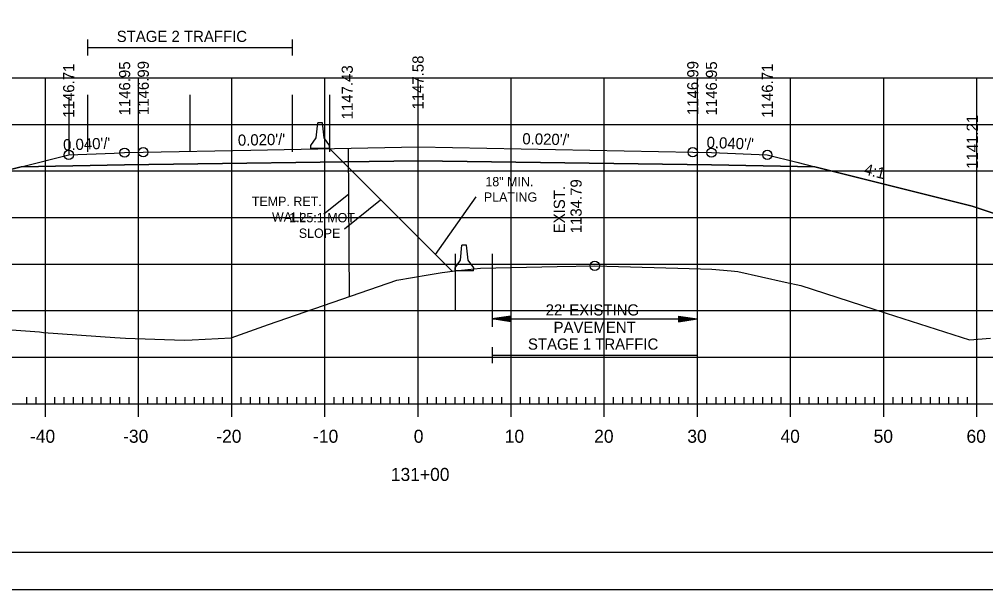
# Model space of a CAD drawing. Extents: x 1322838 to 1324533, y 339903 to 351025.
# Drawn here: x 1323660.9 to 1323764.7, y 341823.2 to 341884.4 of the extents above; entities that cross this region are included whole.
import ezdxf

# ---------------------------------------------------------------- set-up
doc = ezdxf.new("R2010")
doc.units = 0
for name, color, linetype in [('R_Alt Surface', 7, 'Continuous'), ('R_Axis', 7, 'Continuous'), ('R_Axis Annot', 7, 'Continuous'), ('R_Border', 7, 'Continuous'), ('R_Exist Surface', 7, 'Continuous'), ('R_Fin Surface', 7, 'Continuous'), ('R_Fin Surface Annot', 7, 'Continuous'), ('R_Grid', 7, 'Continuous'), ('R_MOT', 7, 'Continuous'), ('R_No Plot', 7, 'Continuous'), ('R_Xsect Elev', 7, 'Continuous')]:
    doc.layers.add(name, color=color, linetype=linetype)

msp = doc.modelspace()

# ---------------------------------------------------------------- linework, layer by layer
at = {"layer": 'R_Alt Surface'}
msp.add_lwpolyline([(1323661.12, 341868.58), (1323672.22, 341868.8), (1323703.72, 341869.23), (1323735.22, 341868.8), (1323746.31, 341868.58)], dxfattribs=at)
at = {"layer": 'R_Axis'}
for p, q in [((1323661.72, 341843.14), (1323661.72, 341843.84)), ((1323662.72, 341843.14), (1323662.72, 341843.84)), ((1323663.72, 341841.74), (1323663.72, 341844.54)), ((1323664.72, 341843.14), (1323664.72, 341843.84)), ((1323665.72, 341843.14), (1323665.72, 341843.84)), ((1323666.72, 341843.14), (1323666.72, 341843.84)), ((1323667.72, 341843.14), (1323667.72, 341843.84)), ((1323668.72, 341843.14), (1323668.72, 341843.84)), ((1323669.72, 341843.14), (1323669.72, 341843.84)), ((1323670.72, 341843.14), (1323670.72, 341843.84)), ((1323671.72, 341843.14), (1323671.72, 341843.84)), ((1323672.72, 341843.14), (1323672.72, 341843.84)), ((1323673.72, 341841.74), (1323673.72, 341844.54)), ((1323674.72, 341843.14), (1323674.72, 341843.84)), ((1323675.72, 341843.14), (1323675.72, 341843.84)), ((1323676.72, 341843.14), (1323676.72, 341843.84)), ((1323677.72, 341843.14), (1323677.72, 341843.84)), ((1323678.72, 341843.14), (1323678.72, 341843.84)), ((1323679.72, 341843.14), (1323679.72, 341843.84)), ((1323680.72, 341843.14), (1323680.72, 341843.84)), ((1323681.72, 341843.14), (1323681.72, 341843.84)), ((1323682.72, 341843.14), (1323682.72, 341843.84)), ((1323683.72, 341841.74), (1323683.72, 341844.54)), ((1323684.72, 341843.14), (1323684.72, 341843.84)), ((1323685.72, 341843.14), (1323685.72, 341843.84)), ((1323686.72, 341843.14), (1323686.72, 341843.84)), ((1323687.72, 341843.14), (1323687.72, 341843.84)), ((1323688.72, 341843.14), (1323688.72, 341843.84)), ((1323689.72, 341843.14), (1323689.72, 341843.84)), ((1323690.72, 341843.14), (1323690.72, 341843.84)), ((1323691.72, 341843.14), (1323691.72, 341843.84)), ((1323692.72, 341843.14), (1323692.72, 341843.84)), ((1323693.72, 341841.74), (1323693.72, 341844.54)), ((1323694.72, 341843.14), (1323694.72, 341843.84)), ((1323695.72, 341843.14), (1323695.72, 341843.84)), ((1323696.72, 341843.14), (1323696.72, 341843.84)), ((1323697.72, 341843.14), (1323697.72, 341843.84)), ((1323698.72, 341843.14), (1323698.72, 341843.84)), ((1323699.72, 341843.14), (1323699.72, 341843.84)), ((1323700.72, 341843.14), (1323700.72, 341843.84)), ((1323701.72, 341843.14), (1323701.72, 341843.84)), ((1323702.72, 341843.14), (1323702.72, 341843.84)), ((1323703.72, 341841.74), (1323703.72, 341844.54)), ((1323704.72, 341843.14), (1323704.72, 341843.84)), ((1323705.72, 341843.14), (1323705.72, 341843.84)), ((1323706.72, 341843.14), (1323706.72, 341843.84)), ((1323707.72, 341843.14), (1323707.72, 341843.84)), ((1323708.72, 341843.14), (1323708.72, 341843.84)), ((1323709.72, 341843.14), (1323709.72, 341843.84)), ((1323710.72, 341843.14), (1323710.72, 341843.84)), ((1323711.72, 341843.14), (1323711.72, 341843.84)), ((1323712.72, 341843.14), (1323712.72, 341843.84)), ((1323713.72, 341841.74), (1323713.72, 341844.54)), ((1323714.72, 341843.14), (1323714.72, 341843.84)), ((1323715.72, 341843.14), (1323715.72, 341843.84)), ((1323716.72, 341843.14), (1323716.72, 341843.84)), ((1323717.72, 341843.14), (1323717.72, 341843.84)), ((1323718.72, 341843.14), (1323718.72, 341843.84)), ((1323719.72, 341843.14), (1323719.72, 341843.84)), ((1323720.72, 341843.14), (1323720.72, 341843.84)), ((1323721.72, 341843.14), (1323721.72, 341843.84)), ((1323722.72, 341843.14), (1323722.72, 341843.84)), ((1323723.72, 341841.74), (1323723.72, 341844.54)), ((1323724.72, 341843.14), (1323724.72, 341843.84)), ((1323725.72, 341843.14), (1323725.72, 341843.84)), ((1323726.72, 341843.14), (1323726.72, 341843.84)), ((1323727.72, 341843.14), (1323727.72, 341843.84)), ((1323728.72, 341843.14), (1323728.72, 341843.84)), ((1323729.72, 341843.14), (1323729.72, 341843.84)), ((1323730.72, 341843.14), (1323730.72, 341843.84)), ((1323731.72, 341843.14), (1323731.72, 341843.84)), ((1323732.72, 341843.14), (1323732.72, 341843.84)), ((1323733.72, 341841.74), (1323733.72, 341844.54)), ((1323734.72, 341843.14), (1323734.72, 341843.84)), ((1323735.72, 341843.14), (1323735.72, 341843.84)), ((1323736.72, 341843.14), (1323736.72, 341843.84)), ((1323737.72, 341843.14), (1323737.72, 341843.84)), ((1323738.72, 341843.14), (1323738.72, 341843.84)), ((1323739.72, 341843.14), (1323739.72, 341843.84)), ((1323740.72, 341843.14), (1323740.72, 341843.84)), ((1323741.72, 341843.14), (1323741.72, 341843.84)), ((1323742.72, 341843.14), (1323742.72, 341843.84)), ((1323743.72, 341841.74), (1323743.72, 341844.54)), ((1323744.72, 341843.14), (1323744.72, 341843.84)), ((1323745.72, 341843.14), (1323745.72, 341843.84)), ((1323746.72, 341843.14), (1323746.72, 341843.84)), ((1323747.72, 341843.14), (1323747.72, 341843.84)), ((1323748.72, 341843.14), (1323748.72, 341843.84)), ((1323749.72, 341843.14), (1323749.72, 341843.84)), ((1323750.72, 341843.14), (1323750.72, 341843.84)), ((1323751.72, 341843.14), (1323751.72, 341843.84)), ((1323752.72, 341843.14), (1323752.72, 341843.84)), ((1323753.72, 341841.74), (1323753.72, 341844.54)), ((1323754.72, 341843.14), (1323754.72, 341843.84)), ((1323755.72, 341843.14), (1323755.72, 341843.84)), ((1323756.72, 341843.14), (1323756.72, 341843.84)), ((1323757.72, 341843.14), (1323757.72, 341843.84)), ((1323758.72, 341843.14), (1323758.72, 341843.84)), ((1323759.72, 341843.14), (1323759.72, 341843.84)), ((1323760.72, 341843.14), (1323760.72, 341843.84)), ((1323761.72, 341843.14), (1323761.72, 341843.84)), ((1323762.72, 341843.14), (1323762.72, 341843.84)), ((1323763.72, 341841.74), (1323763.72, 341844.54)), ((1323563.72, 341843.14), (1323843.72, 341843.14))]:
    msp.add_line(p, q, dxfattribs=at)
at = {"layer": 'R_Axis Annot'}
for p, q in [((1323668.22, 341882.25), (1323668.22, 341880.54)), ((1323690.22, 341882.25), (1323690.22, 341880.54)), ((1323668.22, 341881.4), (1323690.22, 341881.4)), ((1323711.69, 341853.09), (1323711.69, 341851.38)), ((1323733.69, 341853.09), (1323733.69, 341851.38)), ((1323713.69, 341852.54), (1323711.69, 341852.24)), ((1323713.69, 341851.94), (1323711.69, 341852.24)), ((1323711.69, 341852.24), (1323733.69, 341852.24)), ((1323713.69, 341852.49), (1323712.02, 341852.24)), ((1323713.69, 341851.99), (1323712.02, 341852.24)), ((1323713.69, 341852.43), (1323712.37, 341852.24)), ((1323713.69, 341852.04), (1323712.37, 341852.24)), ((1323713.69, 341852.38), (1323712.7, 341852.24)), ((1323713.69, 341852.09), (1323712.7, 341852.24)), ((1323713.69, 341852.33), (1323713.04, 341852.24)), ((1323713.69, 341852.14), (1323713.04, 341852.24)), ((1323713.69, 341852.28), (1323713.37, 341852.24)), ((1323713.69, 341852.19), (1323713.37, 341852.24)), ((1323713.69, 341851.94), (1323713.69, 341852.54)), ((1323731.69, 341852.54), (1323733.69, 341852.24)), ((1323731.69, 341852.54), (1323731.69, 341851.94)), ((1323731.69, 341852.49), (1323733.36, 341852.24)), ((1323731.69, 341852.43), (1323733.01, 341852.24)), ((1323731.69, 341852.38), (1323732.68, 341852.24)), ((1323731.69, 341852.33), (1323732.34, 341852.24)), ((1323731.69, 341852.28), (1323732.01, 341852.24)), ((1323731.69, 341851.94), (1323733.69, 341852.24)), ((1323731.69, 341852.14), (1323732.34, 341852.24)), ((1323731.69, 341852.04), (1323733.01, 341852.24)), ((1323731.69, 341851.99), (1323733.36, 341852.24)), ((1323731.69, 341852.09), (1323732.68, 341852.24)), ((1323731.69, 341852.19), (1323732.01, 341852.24)), ((1323711.69, 341849.2), (1323711.69, 341847.49)), ((1323733.69, 341849.2), (1323733.69, 341847.49)), ((1323711.69, 341848.35), (1323733.69, 341848.35))]:
    msp.add_line(p, q, dxfattribs=at)
at = {"layer": 'R_Border'}
msp.add_line((1323861.9, 341827.14), (1323545.72, 341827.14), dxfattribs=at)
at = {"layer": 'R_Exist Surface'}
msp.add_lwpolyline([(1323624.05, 341853.64), (1323663.1, 341850.86), (1323663.51, 341850.8), (1323671.18, 341850.25), (1323672.33, 341850.17), (1323678.63, 341849.95), (1323679.47, 341850), (1323683.65, 341850.22), (1323687.68, 341851.63), (1323701.43, 341856.39), (1323704.8, 341856.99), (1323706.3, 341857.23), (1323707.71, 341857.4), (1323710.44, 341857.68), (1323718.67, 341857.86), (1323722.69, 341857.94), (1323731.6, 341857.71), (1323735.28, 341857.59), (1323737.32, 341857.4), (1323738.05, 341857.32), (1323743.12, 341856.2), (1323744.8, 341855.83), (1323753.98, 341852.86), (1323762.92, 341850.01), (1323765.18, 341850.16)], dxfattribs=at)
at = {"layer": 'R_Fin Surface'}
msp.add_lwpolyline([(1323614.26, 341854.38), (1323614.27, 341854.37), (1323644.21, 341864.36), (1323653.31, 341866.63), (1323661.12, 341868.58), (1323666.22, 341869.86), (1323671.11, 341870.05), (1323672.22, 341870.1), (1323674.22, 341870.14), (1323685.76, 341870.37), (1323703.72, 341870.73), (1323733.22, 341870.14), (1323735.22, 341870.1), (1323741.22, 341869.86), (1323744.37, 341869.07), (1323746.31, 341868.58), (1323755.05, 341866.4), (1323763.22, 341864.36), (1323805.2, 341850.36)], dxfattribs=at)
at = {"layer": 'R_Grid'}
for p, q in [((1323563.72, 341878.14), (1323843.72, 341878.14)), ((1323663.72, 341843.14), (1323663.72, 341878.14)), ((1323673.72, 341843.14), (1323673.72, 341878.14)), ((1323683.72, 341843.14), (1323683.72, 341878.14)), ((1323693.72, 341843.14), (1323693.72, 341878.14)), ((1323703.72, 341843.14), (1323703.72, 341878.14)), ((1323713.72, 341843.14), (1323713.72, 341878.14)), ((1323723.72, 341843.14), (1323723.72, 341878.14)), ((1323733.72, 341843.14), (1323733.72, 341878.14)), ((1323743.72, 341843.14), (1323743.72, 341878.14)), ((1323753.72, 341843.14), (1323753.72, 341878.14)), ((1323763.72, 341843.14), (1323763.72, 341878.14)), ((1323563.72, 341873.14), (1323843.72, 341873.14)), ((1323563.72, 341868.14), (1323843.72, 341868.14)), ((1323563.72, 341863.14), (1323843.72, 341863.14)), ((1323563.72, 341858.14), (1323843.72, 341858.14)), ((1323563.72, 341853.14), (1323843.72, 341853.14)), ((1323563.72, 341848.14), (1323843.72, 341848.14)), ((1323563.72, 341843.14), (1323843.72, 341843.14))]:
    msp.add_line(p, q, dxfattribs=at)
at = {"layer": 'R_MOT'}
for p, q in [((1323692.8, 341871.7), (1323692.96, 341873.29)), ((1323693.21, 341873.29), (1323692.96, 341873.29)), ((1323693.46, 341873.29), (1323693.21, 341873.29)), ((1323693.63, 341871.7), (1323693.46, 341873.29)), ((1323692.21, 341870.54), (1323692.22, 341870.87)), ((1323692.22, 341870.87), (1323692.8, 341871.7)), ((1323694.22, 341870.87), (1323693.63, 341871.7)), ((1323694.22, 341870.54), (1323694.22, 341870.87)), ((1323694.22, 341870.54), (1323692.21, 341870.54)), ((1323696.25, 341865.62), (1323693.62, 341863.5)), ((1323708.27, 341858.56), (1323708.44, 341860.15)), ((1323708.69, 341860.15), (1323708.44, 341860.15)), ((1323708.94, 341860.15), (1323708.69, 341860.15)), ((1323709.11, 341858.56), (1323708.94, 341860.15)), ((1323707.7, 341857.73), (1323708.27, 341858.56)), ((1323709.7, 341857.73), (1323709.11, 341858.56)), ((1323707.69, 341857.4), (1323707.7, 341857.73)), ((1323709.69, 341857.4), (1323707.69, 341857.4)), ((1323709.69, 341857.4), (1323709.7, 341857.73))]:
    msp.add_line(p, q, dxfattribs=at)
msp.add_lwpolyline([(1323696.22, 341870.58), (1323696.33, 341854.62)], dxfattribs=at)
at = {"layer": 'R_No Plot'}
for p, q in [((1323666.22, 341876.05), (1323666.22, 341869.94)), ((1323668.22, 341876.3), (1323668.22, 341870.19)), ((1323679.22, 341876.3), (1323679.22, 341870.19)), ((1323690.22, 341876.3), (1323690.22, 341870.19)), ((1323694.22, 341876.3), (1323694.22, 341870.19)), ((1323707.39, 341857.36), (1323694.22, 341870.54)), ((1323695.81, 341861.93), (1323699.7, 341865.05)), ((1323705.59, 341859.16), (1323709.95, 341865.35)), ((1323707.69, 341859.25), (1323707.69, 341853.14)), ((1323711.69, 341859.25), (1323711.69, 341853.14)), ((1323533.31, 341823.17), (1323866.65, 341823.17))]:
    msp.add_line(p, q, dxfattribs=at)
for points in [[(1323533.31, 342036.5), (1323866.65, 342036.5), (1323866.65, 341823.16), (1323533.31, 341823.16)], [(1323779.64, 342032.6), (1323799.26, 342032.6), (1323799.26, 342022.72), (1323815.37, 342022.72), (1323838.57, 342022.72), (1323838.57, 341990.05), (1323861.77, 341990.05), (1323861.9, 341827.14), (1323545.72, 341827.14), (1323545.72, 342032.6)]]:
    msp.add_lwpolyline(points, close=True, dxfattribs=at)
for points in [[(1323805.2, 341850.36), (1323763.22, 341864.36), (1323755.05, 341866.4), (1323746.31, 341868.58), (1323735.22, 341868.8), (1323703.72, 341869.23), (1323672.22, 341868.8), (1323661.12, 341868.58), (1323653.31, 341866.63)], [(1323624.05, 341853.64), (1323663.1, 341850.86), (1323663.51, 341850.8), (1323671.18, 341850.25), (1323672.33, 341850.17), (1323678.63, 341849.95), (1323679.47, 341850), (1323683.65, 341850.22), (1323687.68, 341851.63), (1323701.43, 341856.39), (1323704.8, 341856.99), (1323706.3, 341857.23), (1323707.71, 341857.4), (1323710.44, 341857.68), (1323718.67, 341857.86), (1323722.69, 341857.94), (1323731.6, 341857.71), (1323735.28, 341857.59), (1323737.32, 341857.4), (1323738.05, 341857.32), (1323743.12, 341856.2), (1323744.8, 341855.83), (1323753.98, 341852.86), (1323762.92, 341850.01), (1323765.18, 341850.16)]]:
    msp.add_lwpolyline(points, dxfattribs=at)
for centre in [(1323666.22, 341869.86), (1323666.22, 341869.86), (1323672.22, 341870.1), (1323672.22, 341870.1), (1323674.22, 341870.14), (1323674.22, 341870.14), (1323733.22, 341870.14), (1323733.22, 341870.14), (1323735.22, 341870.1), (1323735.22, 341870.1), (1323741.22, 341869.86), (1323741.22, 341869.86), (1323722.69, 341857.94)]:
    msp.add_circle(centre, 0.5, dxfattribs=at)

# ---------------------------------------------------------------- texts
at = {"layer": 'R_Axis Annot'}
for s, height, p in [('STAGE 2 TRAFFIC', 1.2, (1323671.37, 341881.99)), ("22' EXISTING ", 1.2, (1323717.42, 341852.61)), ('PAVEMENT', 1.2, (1323718.27, 341850.74)), ('STAGE 1 TRAFFIC', 1.2, (1323715.52, 341848.94)), ('-40', 1.4, (1323662.06, 341838.94)), ('-30', 1.4, (1323672.06, 341838.94)), ('-20', 1.4, (1323682.06, 341838.94)), ('-10', 1.4, (1323692.45, 341838.94)), ('0', 1.4, (1323703.26, 341838.94)), ('10', 1.4, (1323713.03, 341838.94)), ('20', 1.4, (1323722.63, 341838.94)), ('30', 1.4, (1323732.63, 341838.94)), ('40', 1.4, (1323742.63, 341838.94)), ('50', 1.4, (1323752.63, 341838.94)), ('60', 1.4, (1323762.6, 341838.94)), ('131+00', 1.4, (1323700.8, 341834.84))]:
    msp.add_text(s, height=height, dxfattribs=at).set_placement(p)
at = {"layer": 'R_Fin Surface Annot'}
for s, rotation, p in [('1147.58', 90, (1323704.32, 341874.73)), ('1146.71', 90, (1323666.82, 341873.86)), ('1146.95', 90, (1323672.82, 341874.1)), ('1146.99', 90, (1323674.82, 341874.14)), ('1146.99', 90, (1323733.82, 341874.14)), ('1146.95', 90, (1323735.82, 341874.1)), ('1146.71', 90, (1323741.82, 341873.86)), ('1141.21', 90, (1323763.82, 341868.36)), ("0.040'/'", 2.2906, (1323665.64, 341870.33)), ("0.020'/'", 1.1458, (1323684.39, 341870.84)), ("0.020'/'", 358.8542, (1323714.91, 341871)), ("0.040'/'", 357.7094, (1323734.68, 341870.62)), ('4:1', 345.9638, (1323751.53, 341867.79))]:
    msp.add_text(s, height=1.2, rotation=rotation, dxfattribs=at).set_placement(p)
at = {"layer": 'R_MOT'}
for s, p in [('TEMP. RET.', (1323685.88, 341864.37)), ('WALL', (1323688.04, 341862.7))]:
    msp.add_text(s, height=1, dxfattribs=at).set_placement(p)
at = {"layer": 'R_No Plot'}
msp.add_text('1147.43', height=1.2, rotation=90, dxfattribs=at).set_placement((1323696.72, 341873.68))
for s, p in [('18" MIN. ', (1323710.95, 341866.49)), ('PLATING', (1323710.79, 341864.83)), ('1.25:1 MOT', (1323689.88, 341862.62)), ('SLOPE', (1323690.92, 341860.95))]:
    msp.add_text(s, height=1, dxfattribs=at).set_placement(p)
at = {"layer": 'R_Xsect Elev'}
for s, p in [('1134.79', (1323721.29, 341861.44)), ('EXIST. ', (1323719.49, 341861.44))]:
    msp.add_text(s, height=1.2, rotation=90, dxfattribs=at).set_placement(p)

doc.saveas('drawing.dxf')
